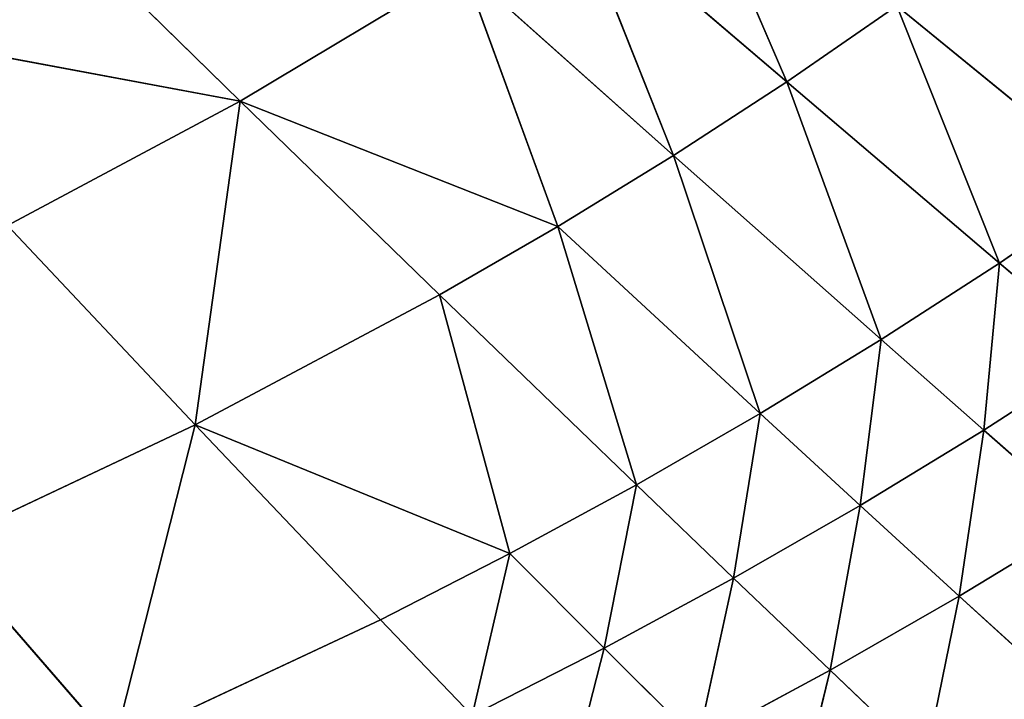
# Model space of a CAD drawing. Extents: x 0 to 500, y 0 to 390.
# Tile 698 of 1056: x 343 to 368, y 79 to 97. Entities that reach past the tile are written whole.
import ezdxf

# ---------------------------------------------------------------- set-up
doc = ezdxf.new("R2010")
doc.units = 0
doc.header["$LTSCALE"] = 25.4
doc.layers.get('0').update_dxf_attribs({"linetype": 'CONTINUOUS'})

# ---------------------------------------------------------------- blocks, each defined once
blk = doc.blocks.new('ATLANTA505_-_S_STL')
at = {"color": 0}
for p, q in [((362.84, 47.301, 313.795), (363.827, 45.619, 309.693)), ((362.84, 47.301, 313.795), (363.827, 45.619, 309.693)), ((363.827, 45.619, 309.693), (366.231, 47.179, 311.976)), ((363.827, 45.619, 309.693), (366.231, 47.179, 311.976)), ((366.231, 47.179, 311.976), (367.076, 45.508, 307.835)), ((366.231, 47.179, 311.976), (367.076, 45.508, 307.835)), ((369.547, 47.062, 310.087), (367.076, 45.508, 307.835)), ((369.547, 47.062, 310.087), (367.076, 45.508, 307.835)), ((357.112, 45.856, 313.204), (358.15, 44.265, 309.137)), ((357.112, 45.856, 313.204), (358.15, 44.265, 309.137)), ((358.15, 44.265, 309.137), (360.505, 45.735, 311.482)), ((358.15, 44.265, 309.137), (360.505, 45.735, 311.482)), ((361.402, 44.154, 307.379), (360.505, 45.735, 311.482)), ((360.505, 45.735, 311.482), (363.827, 45.619, 309.693)), ((360.505, 45.735, 311.482), (363.827, 45.619, 309.693)), ((361.402, 44.154, 307.379), (360.505, 45.735, 311.482)), ((361.402, 44.154, 307.379), (363.827, 45.619, 309.693)), ((361.402, 44.154, 307.379), (363.827, 45.619, 309.693)), ((363.827, 45.619, 309.693), (364.584, 44.048, 305.554)), ((363.827, 45.619, 309.693), (364.584, 44.048, 305.554)), ((363.827, 45.619, 309.693), (367.076, 45.508, 307.835)), ((363.827, 45.619, 309.693), (367.076, 45.508, 307.835)), ((364.584, 44.048, 305.554), (367.076, 45.508, 307.835)), ((364.584, 44.048, 305.554), (367.076, 45.508, 307.835)), ((367.076, 45.508, 307.835), (367.693, 43.947, 303.661)), ((370.252, 45.401, 305.908), (367.076, 45.508, 307.835)), ((370.252, 45.401, 305.908), (367.076, 45.508, 307.835)), ((367.076, 45.508, 307.835), (367.693, 43.947, 303.661)), ((370.252, 45.401, 305.908), (367.693, 43.947, 303.661)), ((370.252, 45.401, 305.908), (367.693, 43.947, 303.661)), ((352.526, 42.993, 308.425), (354.828, 44.38, 310.83)), ((352.526, 42.993, 308.425), (354.828, 44.38, 310.83)), ((355.776, 42.885, 306.762), (354.828, 44.38, 310.83)), ((354.828, 44.38, 310.83), (358.15, 44.265, 309.137)), ((354.828, 44.38, 310.83), (358.15, 44.265, 309.137)), ((355.776, 42.885, 306.762), (354.828, 44.38, 310.83)), ((355.776, 42.885, 306.762), (358.15, 44.265, 309.137)), ((355.776, 42.885, 306.762), (358.15, 44.265, 309.137)), ((358.15, 44.265, 309.137), (358.958, 42.78, 305.036)), ((358.15, 44.265, 309.137), (358.958, 42.78, 305.036)), ((358.15, 44.265, 309.137), (361.402, 44.154, 307.379)), ((358.15, 44.265, 309.137), (361.402, 44.154, 307.379)), ((358.958, 42.78, 305.036), (361.402, 44.154, 307.379)), ((358.958, 42.78, 305.036), (361.402, 44.154, 307.379)), ((362.071, 42.68, 303.244), (361.402, 44.154, 307.379)), ((361.402, 44.154, 307.379), (364.584, 44.048, 305.554)), ((361.402, 44.154, 307.379), (364.584, 44.048, 305.554)), ((362.071, 42.68, 303.244), (361.402, 44.154, 307.379)), ((362.071, 42.68, 303.244), (364.584, 44.048, 305.554)), ((362.071, 42.68, 303.244), (364.584, 44.048, 305.554)), ((364.584, 44.048, 305.554), (365.114, 42.584, 301.386)), ((364.584, 44.048, 305.554), (365.114, 42.584, 301.386)), ((364.584, 44.048, 305.554), (367.693, 43.947, 303.661)), ((364.584, 44.048, 305.554), (367.693, 43.947, 303.661)), ((365.114, 42.584, 301.386), (367.693, 43.947, 303.661)), ((365.114, 42.584, 301.386), (367.693, 43.947, 303.661)), ((367.693, 43.947, 303.661), (368.086, 42.493, 299.462)), ((370.73, 43.851, 301.699), (367.693, 43.947, 303.661)), ((370.73, 43.851, 301.699), (367.693, 43.947, 303.661)), ((367.693, 43.947, 303.661), (368.086, 42.493, 299.462)), ((370.73, 43.851, 301.699), (368.086, 42.493, 299.462)), ((370.73, 43.851, 301.699), (368.086, 42.493, 299.462)), ((345.828, 43.224, 311.561), (341.473, 40.679, 306.548)), ((345.828, 43.224, 311.561), (341.473, 40.679, 306.548)), ((345.828, 43.224, 311.561), (352.526, 42.993, 308.425)), ((347.87, 40.474, 303.527), (345.828, 43.224, 311.561)), ((347.87, 40.474, 303.527), (345.828, 43.224, 311.561)), ((345.828, 43.224, 311.561), (352.526, 42.993, 308.425)), ((352.526, 42.993, 308.425), (347.87, 40.474, 303.527)), ((352.526, 42.993, 308.425), (347.87, 40.474, 303.527)), ((347.87, 40.474, 303.527), (355.776, 42.885, 306.762)), ((347.87, 40.474, 303.527), (355.776, 42.885, 306.762)), ((352.526, 42.993, 308.425), (355.776, 42.885, 306.762)), ((352.526, 42.993, 308.425), (355.776, 42.885, 306.762)), ((354.014, 40.284, 300.266), (355.776, 42.885, 306.762)), ((354.014, 40.284, 300.266), (355.776, 42.885, 306.762)), ((355.776, 42.885, 306.762), (358.958, 42.78, 305.036)), ((355.776, 42.885, 306.762), (358.958, 42.78, 305.036)), ((354.014, 40.284, 300.266), (358.958, 42.78, 305.036)), ((354.014, 40.284, 300.266), (358.958, 42.78, 305.036)), ((358.958, 42.78, 305.036), (356.988, 40.195, 298.544)), ((358.958, 42.78, 305.036), (356.988, 40.195, 298.544)), ((356.988, 40.195, 298.544), (362.071, 42.68, 303.244)), ((356.988, 40.195, 298.544), (362.071, 42.68, 303.244)), ((358.958, 42.78, 305.036), (362.071, 42.68, 303.244)), ((358.958, 42.78, 305.036), (362.071, 42.68, 303.244)), ((359.896, 40.11, 296.759), (362.071, 42.68, 303.244)), ((359.896, 40.11, 296.759), (362.071, 42.68, 303.244)), ((359.896, 40.11, 296.759), (365.114, 42.584, 301.386)), ((359.896, 40.11, 296.759), (365.114, 42.584, 301.386)), ((362.071, 42.68, 303.244), (365.114, 42.584, 301.386)), ((362.071, 42.68, 303.244), (365.114, 42.584, 301.386)), ((365.114, 42.584, 301.386), (362.737, 40.03, 294.911)), ((365.114, 42.584, 301.386), (362.737, 40.03, 294.911)), ((365.114, 42.584, 301.386), (368.086, 42.493, 299.462)), ((365.114, 42.584, 301.386), (368.086, 42.493, 299.462)), ((362.737, 40.03, 294.911), (368.086, 42.493, 299.462)), ((362.737, 40.03, 294.911), (368.086, 42.493, 299.462)), ((368.086, 42.493, 299.462), (365.509, 39.953, 292.998)), ((368.086, 42.493, 299.462), (365.509, 39.953, 292.998)), ((370.986, 42.407, 297.469), (365.509, 39.953, 292.998)), ((370.986, 42.407, 297.469), (365.509, 39.953, 292.998)), ((370.986, 42.407, 297.469), (368.086, 42.493, 299.462)), ((370.986, 42.407, 297.469), (368.086, 42.493, 299.462)), ((347.87, 40.474, 303.527), (341.473, 40.679, 306.548)), ((347.87, 40.474, 303.527), (341.473, 40.679, 306.548)), ((347.87, 40.474, 303.527), (343.151, 38.26, 298.521)), ((347.87, 40.474, 303.527), (343.151, 38.26, 298.521)), ((347.87, 40.474, 303.527), (349.003, 38.094, 295.395)), ((347.87, 40.474, 303.527), (349.003, 38.094, 295.395)), ((347.87, 40.474, 303.527), (354.014, 40.284, 300.266)), ((347.87, 40.474, 303.527), (354.014, 40.284, 300.266)), ((349.003, 38.094, 295.395), (354.014, 40.284, 300.266)), ((349.003, 38.094, 295.395), (354.014, 40.284, 300.266)), ((349.003, 38.094, 295.395), (356.988, 40.195, 298.544)), ((349.003, 38.094, 295.395), (356.988, 40.195, 298.544)), ((356.988, 40.195, 298.544), (354.014, 40.284, 300.266)), ((356.988, 40.195, 298.544), (354.014, 40.284, 300.266)), ((354.606, 37.941, 292.036), (356.988, 40.195, 298.544)), ((354.606, 37.941, 292.036), (356.988, 40.195, 298.544)), ((354.606, 37.941, 292.036), (359.896, 40.11, 296.759)), ((354.606, 37.941, 292.036), (359.896, 40.11, 296.759)), ((359.896, 40.11, 296.759), (356.988, 40.195, 298.544)), ((359.896, 40.11, 296.759), (356.988, 40.195, 298.544)), ((357.313, 37.871, 290.266), (359.896, 40.11, 296.759)), ((357.313, 37.871, 290.266), (359.896, 40.11, 296.759)), ((362.737, 40.03, 294.911), (359.896, 40.11, 296.759)), ((362.737, 40.03, 294.911), (359.896, 40.11, 296.759)), ((357.313, 37.871, 290.266), (362.737, 40.03, 294.911)), ((357.313, 37.871, 290.266), (362.737, 40.03, 294.911)), ((359.954, 37.804, 288.436), (362.737, 40.03, 294.911)), ((359.954, 37.804, 288.436), (362.737, 40.03, 294.911)), ((365.509, 39.953, 292.998), (362.737, 40.03, 294.911)), ((365.509, 39.953, 292.998), (362.737, 40.03, 294.911)), ((349.003, 38.094, 295.395), (343.151, 38.26, 298.521)), ((349.003, 38.094, 295.395), (343.151, 38.26, 298.521)), ((349.003, 38.094, 295.395), (338.376, 36.315, 293.418)), ((349.003, 38.094, 295.395), (338.376, 36.315, 293.418)), ((343.931, 36.171, 290.432), (349.003, 38.094, 295.395)), ((343.931, 36.171, 290.432), (349.003, 38.094, 295.395)), ((349.003, 38.094, 295.395), (354.606, 37.941, 292.036)), ((349.003, 38.094, 295.395), (354.606, 37.941, 292.036))]:
    blk.add_line(p, q, dxfattribs=at)
mesh = blk.add_polyface(dxfattribs=at)
corners = [(368.612, 48.838, 314.227), (369.547, 47.062, 310.087), (366.231, 47.179, 311.976)]
mesh.append_faces([[corners[k] for k in face] for face in [(0, 1, 2)]], dxfattribs={"color": 0})
mesh = blk.add_polyface(dxfattribs=at)
corners = [(362.84, 47.301, 313.795), (363.827, 45.619, 309.693), (360.505, 45.735, 311.482)]
mesh.append_faces([[corners[k] for k in face] for face in [(0, 1, 2)]], dxfattribs={"color": 0})
mesh = blk.add_polyface(dxfattribs=at)
corners = [(362.84, 47.301, 313.795), (366.231, 47.179, 311.976), (363.827, 45.619, 309.693)]
mesh.append_faces([[corners[k] for k in face] for face in [(0, 1, 2)]], dxfattribs={"color": 0})
mesh = blk.add_polyface(dxfattribs=at)
corners = [(366.231, 47.179, 311.976), (367.076, 45.508, 307.835), (363.827, 45.619, 309.693)]
mesh.append_faces([[corners[k] for k in face] for face in [(0, 1, 2)]], dxfattribs={"color": 0})
mesh = blk.add_polyface(dxfattribs=at)
corners = [(366.231, 47.179, 311.976), (369.547, 47.062, 310.087), (367.076, 45.508, 307.835)]
mesh.append_faces([[corners[k] for k in face] for face in [(0, 1, 2)]], dxfattribs={"color": 0})
mesh = blk.add_polyface(dxfattribs=at)
corners = [(369.547, 47.062, 310.087), (370.252, 45.401, 305.908), (367.076, 45.508, 307.835)]
mesh.append_faces([[corners[k] for k in face] for face in [(0, 1, 2)]], dxfattribs={"color": 0})
mesh = blk.add_polyface(dxfattribs=at)
corners = [(357.112, 45.856, 313.204), (358.15, 44.265, 309.137), (354.828, 44.38, 310.83)]
mesh.append_faces([[corners[k] for k in face] for face in [(0, 1, 2)]], dxfattribs={"color": 0})
mesh = blk.add_polyface(dxfattribs=at)
corners = [(357.112, 45.856, 313.204), (360.505, 45.735, 311.482), (358.15, 44.265, 309.137)]
mesh.append_faces([[corners[k] for k in face] for face in [(0, 1, 2)]], dxfattribs={"color": 0})
mesh = blk.add_polyface(dxfattribs=at)
corners = [(360.505, 45.735, 311.482), (361.402, 44.154, 307.379), (358.15, 44.265, 309.137)]
mesh.append_faces([[corners[k] for k in face] for face in [(0, 1, 2)]], dxfattribs={"color": 0})
mesh = blk.add_polyface(dxfattribs=at)
corners = [(360.505, 45.735, 311.482), (363.827, 45.619, 309.693), (361.402, 44.154, 307.379)]
mesh.append_faces([[corners[k] for k in face] for face in [(0, 1, 2)]], dxfattribs={"color": 0})
mesh = blk.add_polyface(dxfattribs=at)
corners = [(363.827, 45.619, 309.693), (364.584, 44.048, 305.554), (361.402, 44.154, 307.379)]
mesh.append_faces([[corners[k] for k in face] for face in [(0, 1, 2)]], dxfattribs={"color": 0})
mesh = blk.add_polyface(dxfattribs=at)
corners = [(363.827, 45.619, 309.693), (367.076, 45.508, 307.835), (364.584, 44.048, 305.554)]
mesh.append_faces([[corners[k] for k in face] for face in [(0, 1, 2)]], dxfattribs={"color": 0})
mesh = blk.add_polyface(dxfattribs=at)
corners = [(367.076, 45.508, 307.835), (367.693, 43.947, 303.661), (364.584, 44.048, 305.554)]
mesh.append_faces([[corners[k] for k in face] for face in [(0, 1, 2)]], dxfattribs={"color": 0})
mesh = blk.add_polyface(dxfattribs=at)
corners = [(367.076, 45.508, 307.835), (370.252, 45.401, 305.908), (367.693, 43.947, 303.661)]
mesh.append_faces([[corners[k] for k in face] for face in [(0, 1, 2)]], dxfattribs={"color": 0})
mesh = blk.add_polyface(dxfattribs=at)
corners = [(370.252, 45.401, 305.908), (370.73, 43.851, 301.699), (367.693, 43.947, 303.661)]
mesh.append_faces([[corners[k] for k in face] for face in [(0, 1, 2)]], dxfattribs={"color": 0})
mesh = blk.add_polyface(dxfattribs=at)
corners = [(345.828, 43.224, 311.561), (354.828, 44.38, 310.83), (352.526, 42.993, 308.425)]
mesh.append_faces([[corners[k] for k in face] for face in [(0, 1, 2)]], dxfattribs={"color": 0})
mesh = blk.add_polyface(dxfattribs=at)
corners = [(354.828, 44.38, 310.83), (355.776, 42.885, 306.762), (352.526, 42.993, 308.425)]
mesh.append_faces([[corners[k] for k in face] for face in [(0, 1, 2)]], dxfattribs={"color": 0})
mesh = blk.add_polyface(dxfattribs=at)
corners = [(354.828, 44.38, 310.83), (358.15, 44.265, 309.137), (355.776, 42.885, 306.762)]
mesh.append_faces([[corners[k] for k in face] for face in [(0, 1, 2)]], dxfattribs={"color": 0})
mesh = blk.add_polyface(dxfattribs=at)
corners = [(358.15, 44.265, 309.137), (358.958, 42.78, 305.036), (355.776, 42.885, 306.762)]
mesh.append_faces([[corners[k] for k in face] for face in [(0, 1, 2)]], dxfattribs={"color": 0})
mesh = blk.add_polyface(dxfattribs=at)
corners = [(358.15, 44.265, 309.137), (361.402, 44.154, 307.379), (358.958, 42.78, 305.036)]
mesh.append_faces([[corners[k] for k in face] for face in [(0, 1, 2)]], dxfattribs={"color": 0})
mesh = blk.add_polyface(dxfattribs=at)
corners = [(361.402, 44.154, 307.379), (362.071, 42.68, 303.244), (358.958, 42.78, 305.036)]
mesh.append_faces([[corners[k] for k in face] for face in [(0, 1, 2)]], dxfattribs={"color": 0})
mesh = blk.add_polyface(dxfattribs=at)
corners = [(361.402, 44.154, 307.379), (364.584, 44.048, 305.554), (362.071, 42.68, 303.244)]
mesh.append_faces([[corners[k] for k in face] for face in [(0, 1, 2)]], dxfattribs={"color": 0})
mesh = blk.add_polyface(dxfattribs=at)
corners = [(364.584, 44.048, 305.554), (365.114, 42.584, 301.386), (362.071, 42.68, 303.244)]
mesh.append_faces([[corners[k] for k in face] for face in [(0, 1, 2)]], dxfattribs={"color": 0})
mesh = blk.add_polyface(dxfattribs=at)
corners = [(364.584, 44.048, 305.554), (367.693, 43.947, 303.661), (365.114, 42.584, 301.386)]
mesh.append_faces([[corners[k] for k in face] for face in [(0, 1, 2)]], dxfattribs={"color": 0})
mesh = blk.add_polyface(dxfattribs=at)
corners = [(367.693, 43.947, 303.661), (368.086, 42.493, 299.462), (365.114, 42.584, 301.386)]
mesh.append_faces([[corners[k] for k in face] for face in [(0, 1, 2)]], dxfattribs={"color": 0})
mesh = blk.add_polyface(dxfattribs=at)
corners = [(367.693, 43.947, 303.661), (370.73, 43.851, 301.699), (368.086, 42.493, 299.462)]
mesh.append_faces([[corners[k] for k in face] for face in [(0, 1, 2)]], dxfattribs={"color": 0})
mesh = blk.add_polyface(dxfattribs=at)
corners = [(370.73, 43.851, 301.699), (370.986, 42.407, 297.469), (368.086, 42.493, 299.462)]
mesh.append_faces([[corners[k] for k in face] for face in [(0, 1, 2)]], dxfattribs={"color": 0})
mesh = blk.add_polyface(dxfattribs=at)
corners = [(338.871, 43.47, 314.451), (345.828, 43.224, 311.561), (341.473, 40.679, 306.548)]
mesh.append_faces([[corners[k] for k in face] for face in [(0, 1, 2)]], dxfattribs={"color": 0})
mesh = blk.add_polyface(dxfattribs=at)
corners = [(345.828, 43.224, 311.561), (347.87, 40.474, 303.527), (341.473, 40.679, 306.548)]
mesh.append_faces([[corners[k] for k in face] for face in [(0, 1, 2)]], dxfattribs={"color": 0})
mesh = blk.add_polyface(dxfattribs=at)
corners = [(345.828, 43.224, 311.561), (352.526, 42.993, 308.425), (347.87, 40.474, 303.527)]
mesh.append_faces([[corners[k] for k in face] for face in [(0, 1, 2)]], dxfattribs={"color": 0})
mesh = blk.add_polyface(dxfattribs=at)
corners = [(352.526, 42.993, 308.425), (355.776, 42.885, 306.762), (347.87, 40.474, 303.527)]
mesh.append_faces([[corners[k] for k in face] for face in [(0, 1, 2)]], dxfattribs={"color": 0})
mesh = blk.add_polyface(dxfattribs=at)
corners = [(355.776, 42.885, 306.762), (354.014, 40.284, 300.266), (347.87, 40.474, 303.527)]
mesh.append_faces([[corners[k] for k in face] for face in [(0, 1, 2)]], dxfattribs={"color": 0})
mesh = blk.add_polyface(dxfattribs=at)
corners = [(355.776, 42.885, 306.762), (358.958, 42.78, 305.036), (354.014, 40.284, 300.266)]
mesh.append_faces([[corners[k] for k in face] for face in [(0, 1, 2)]], dxfattribs={"color": 0})
mesh = blk.add_polyface(dxfattribs=at)
corners = [(358.958, 42.78, 305.036), (356.988, 40.195, 298.544), (354.014, 40.284, 300.266)]
mesh.append_faces([[corners[k] for k in face] for face in [(0, 1, 2)]], dxfattribs={"color": 0})
mesh = blk.add_polyface(dxfattribs=at)
corners = [(358.958, 42.78, 305.036), (362.071, 42.68, 303.244), (356.988, 40.195, 298.544)]
mesh.append_faces([[corners[k] for k in face] for face in [(0, 1, 2)]], dxfattribs={"color": 0})
mesh = blk.add_polyface(dxfattribs=at)
corners = [(362.071, 42.68, 303.244), (359.896, 40.11, 296.759), (356.988, 40.195, 298.544)]
mesh.append_faces([[corners[k] for k in face] for face in [(0, 1, 2)]], dxfattribs={"color": 0})
mesh = blk.add_polyface(dxfattribs=at)
corners = [(362.071, 42.68, 303.244), (365.114, 42.584, 301.386), (359.896, 40.11, 296.759)]
mesh.append_faces([[corners[k] for k in face] for face in [(0, 1, 2)]], dxfattribs={"color": 0})
mesh = blk.add_polyface(dxfattribs=at)
corners = [(365.114, 42.584, 301.386), (362.737, 40.03, 294.911), (359.896, 40.11, 296.759)]
mesh.append_faces([[corners[k] for k in face] for face in [(0, 1, 2)]], dxfattribs={"color": 0})
mesh = blk.add_polyface(dxfattribs=at)
corners = [(365.114, 42.584, 301.386), (368.086, 42.493, 299.462), (362.737, 40.03, 294.911)]
mesh.append_faces([[corners[k] for k in face] for face in [(0, 1, 2)]], dxfattribs={"color": 0})
mesh = blk.add_polyface(dxfattribs=at)
corners = [(368.086, 42.493, 299.462), (365.509, 39.953, 292.998), (362.737, 40.03, 294.911)]
mesh.append_faces([[corners[k] for k in face] for face in [(0, 1, 2)]], dxfattribs={"color": 0})
mesh = blk.add_polyface(dxfattribs=at)
corners = [(368.086, 42.493, 299.462), (370.986, 42.407, 297.469), (365.509, 39.953, 292.998)]
mesh.append_faces([[corners[k] for k in face] for face in [(0, 1, 2)]], dxfattribs={"color": 0})
mesh = blk.add_polyface(dxfattribs=at)
corners = [(370.986, 42.407, 297.469), (368.211, 39.882, 291.02), (365.509, 39.953, 292.998)]
mesh.append_faces([[corners[k] for k in face] for face in [(0, 1, 2)]], dxfattribs={"color": 0})
mesh = blk.add_polyface(dxfattribs=at)
corners = [(341.473, 40.679, 306.548), (347.87, 40.474, 303.527), (343.151, 38.26, 298.521)]
mesh.append_faces([[corners[k] for k in face] for face in [(0, 1, 2)]], dxfattribs={"color": 0})
mesh = blk.add_polyface(dxfattribs=at)
corners = [(347.87, 40.474, 303.527), (349.003, 38.094, 295.395), (343.151, 38.26, 298.521)]
mesh.append_faces([[corners[k] for k in face] for face in [(0, 1, 2)]], dxfattribs={"color": 0})
mesh = blk.add_polyface(dxfattribs=at)
corners = [(347.87, 40.474, 303.527), (354.014, 40.284, 300.266), (349.003, 38.094, 295.395)]
mesh.append_faces([[corners[k] for k in face] for face in [(0, 1, 2)]], dxfattribs={"color": 0})
mesh = blk.add_polyface(dxfattribs=at)
corners = [(354.014, 40.284, 300.266), (356.988, 40.195, 298.544), (349.003, 38.094, 295.395)]
mesh.append_faces([[corners[k] for k in face] for face in [(0, 1, 2)]], dxfattribs={"color": 0})
mesh = blk.add_polyface(dxfattribs=at)
corners = [(356.988, 40.195, 298.544), (354.606, 37.941, 292.036), (349.003, 38.094, 295.395)]
mesh.append_faces([[corners[k] for k in face] for face in [(0, 1, 2)]], dxfattribs={"color": 0})
mesh = blk.add_polyface(dxfattribs=at)
corners = [(356.988, 40.195, 298.544), (359.896, 40.11, 296.759), (354.606, 37.941, 292.036)]
mesh.append_faces([[corners[k] for k in face] for face in [(0, 1, 2)]], dxfattribs={"color": 0})
mesh = blk.add_polyface(dxfattribs=at)
corners = [(359.896, 40.11, 296.759), (357.313, 37.871, 290.266), (354.606, 37.941, 292.036)]
mesh.append_faces([[corners[k] for k in face] for face in [(0, 1, 2)]], dxfattribs={"color": 0})
mesh = blk.add_polyface(dxfattribs=at)
corners = [(359.896, 40.11, 296.759), (362.737, 40.03, 294.911), (357.313, 37.871, 290.266)]
mesh.append_faces([[corners[k] for k in face] for face in [(0, 1, 2)]], dxfattribs={"color": 0})
mesh = blk.add_polyface(dxfattribs=at)
corners = [(362.737, 40.03, 294.911), (359.954, 37.804, 288.436), (357.313, 37.871, 290.266)]
mesh.append_faces([[corners[k] for k in face] for face in [(0, 1, 2)]], dxfattribs={"color": 0})
mesh = blk.add_polyface(dxfattribs=at)
corners = [(362.737, 40.03, 294.911), (365.509, 39.953, 292.998), (359.954, 37.804, 288.436)]
mesh.append_faces([[corners[k] for k in face] for face in [(0, 1, 2)]], dxfattribs={"color": 0})
mesh = blk.add_polyface(dxfattribs=at)
corners = [(343.151, 38.26, 298.521), (349.003, 38.094, 295.395), (338.376, 36.315, 293.418)]
mesh.append_faces([[corners[k] for k in face] for face in [(0, 1, 2)]], dxfattribs={"color": 0})
mesh = blk.add_polyface(dxfattribs=at)
corners = [(349.003, 38.094, 295.395), (343.931, 36.171, 290.432), (338.376, 36.315, 293.418)]
mesh.append_faces([[corners[k] for k in face] for face in [(0, 1, 2)]], dxfattribs={"color": 0})
mesh = blk.add_polyface(dxfattribs=at)
corners = [(349.003, 38.094, 295.395), (354.606, 37.941, 292.036), (343.931, 36.171, 290.432)]
mesh.append_faces([[corners[k] for k in face] for face in [(0, 1, 2)]], dxfattribs={"color": 0})
mesh = blk.add_polyface(dxfattribs=at)
corners = [(338.376, 36.315, 293.418), (343.931, 36.171, 290.432), (333.552, 34.604, 288.227)]
mesh.append_faces([[corners[k] for k in face] for face in [(0, 1, 2)]], dxfattribs={"color": 0})

msp = doc.modelspace()

# ---------------------------------------------------------------- block references
at = {"color": 254, "extrusion": (0, -1, 1.11022e-16)}
msp.add_blockref('ATLANTA505_-_S_STL', (-0.149, -0.01, -389.852), dxfattribs=at)

doc.saveas('drawing.dxf')
